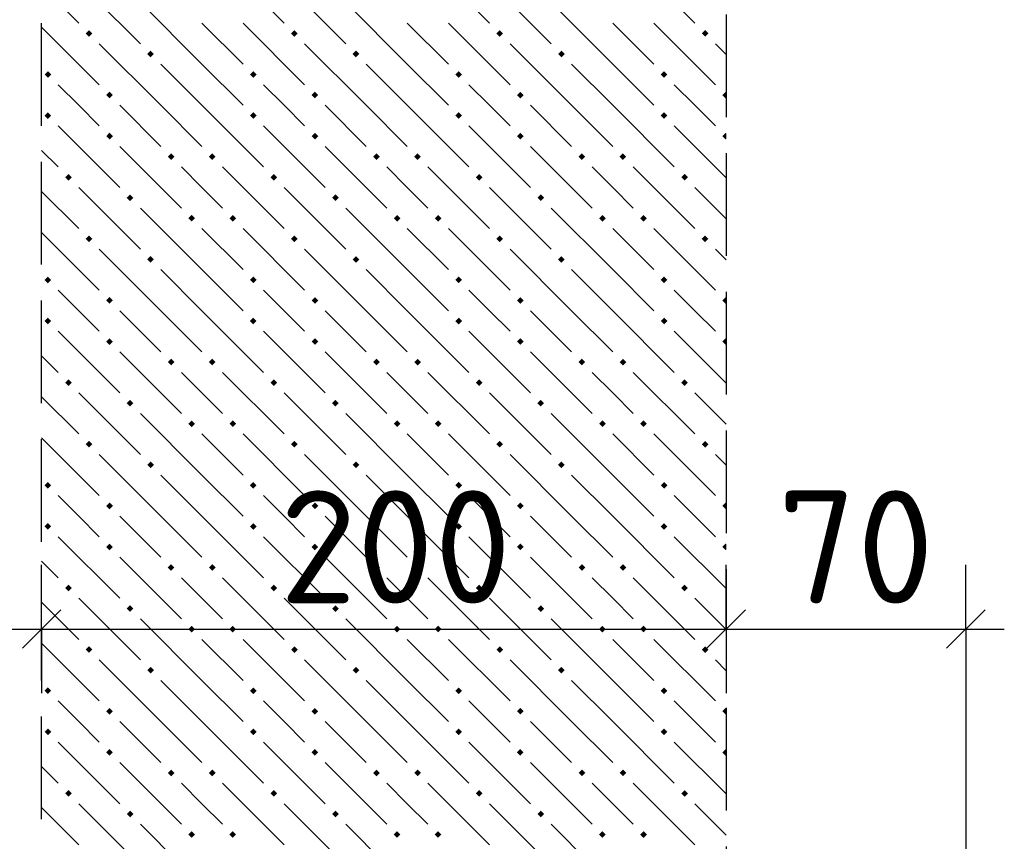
# Model space of a CAD drawing. Header units: millimetres. Extents: x 40580 to 1930067, y -240640 to 81020.
# Tile 362 of 656: x 1109942 to 1111860, y -219282 to -217682. Entities that reach past the tile are written whole.
import ezdxf

# ---------------------------------------------------------------- set-up
doc = ezdxf.new("R2010")
doc.units = ezdxf.units.MM
doc.linetypes.add('______2', pattern=[270, 200, -70])
doc.layers.add('Standard', color=7, linetype='Continuous', lineweight=25)
doc.layers.add('Примечания', color=7, linetype='Continuous', lineweight=13)
doc.layers.add('Стилевая поверхн.', color=7, linetype='Continuous')
doc.styles.add('ISOCPEUR', font='isocpeur.ttf')

msp = doc.modelspace()

# ---------------------------------------------------------------- hatches: boundary and pattern name
at = {"layer": 'Стилевая поверхн.', "linetype": 'Continuous', "lineweight": -3, "transparency": 33554687}
for points in [[(1110070.9, -217708.3), (1110077.4, -217701.8), (1110083.9, -217708.3), (1110077.4, -217714.8)], [(1110470.9, -217708.3), (1110477.4, -217701.8), (1110483.9, -217708.3), (1110477.4, -217714.8)], [(1110870.9, -217708.3), (1110877.4, -217701.8), (1110883.9, -217708.3), (1110877.4, -217714.8)], [(1111270.9, -217708.3), (1111277.4, -217701.8), (1111283.9, -217708.3), (1111277.4, -217714.8)], [(1110190.9, -217748.3), (1110197.4, -217741.8), (1110203.9, -217748.3), (1110197.4, -217754.8)], [(1110590.9, -217748.3), (1110597.4, -217741.8), (1110603.9, -217748.3), (1110597.4, -217754.8)], [(1110990.9, -217748.3), (1110997.4, -217741.8), (1111003.9, -217748.3), (1110997.4, -217754.8)], [(1109990.9, -217788.3), (1109997.4, -217781.8), (1110003.9, -217788.3), (1109997.4, -217794.8)], [(1110390.9, -217788.3), (1110397.4, -217781.8), (1110403.9, -217788.3), (1110397.4, -217794.8)], [(1110790.9, -217788.3), (1110797.4, -217781.8), (1110803.9, -217788.3), (1110797.4, -217794.8)], [(1111190.9, -217788.3), (1111197.4, -217781.8), (1111203.9, -217788.3), (1111197.4, -217794.8)], [(1110110.9, -217828.3), (1110117.4, -217821.8), (1110123.9, -217828.3), (1110117.4, -217834.8)], [(1110510.9, -217828.3), (1110517.4, -217821.8), (1110523.9, -217828.3), (1110517.4, -217834.8)], [(1110910.9, -217828.3), (1110917.4, -217821.8), (1110923.9, -217828.3), (1110917.4, -217834.8)], [(1111310.9, -217828.3), (1111317.4, -217821.8), (1111318.4, -217822.8), (1111318.4, -217833.7), (1111317.4, -217834.8)], [(1109990.9, -217868.3), (1109997.4, -217861.8), (1110003.9, -217868.3), (1109997.4, -217874.8)], [(1110390.9, -217868.3), (1110397.4, -217861.8), (1110403.9, -217868.3), (1110397.4, -217874.8)], [(1110790.9, -217868.3), (1110797.4, -217861.8), (1110803.9, -217868.3), (1110797.4, -217874.8)], [(1111190.9, -217868.3), (1111197.4, -217861.8), (1111203.9, -217868.3), (1111197.4, -217874.8)], [(1110110.9, -217908.3), (1110117.4, -217901.8), (1110123.9, -217908.3), (1110117.4, -217914.8)], [(1110510.9, -217908.3), (1110517.4, -217901.8), (1110523.9, -217908.3), (1110517.4, -217914.8)], [(1110910.9, -217908.3), (1110917.4, -217901.8), (1110923.9, -217908.3), (1110917.4, -217914.8)], [(1111310.9, -217908.3), (1111317.4, -217901.8), (1111318.4, -217902.8), (1111318.4, -217913.7), (1111317.4, -217914.8)], [(1110230.9, -217948.3), (1110237.4, -217941.8), (1110243.9, -217948.3), (1110237.4, -217954.8)], [(1110310.9, -217948.3), (1110317.4, -217941.8), (1110323.9, -217948.3), (1110317.4, -217954.8)], [(1110630.9, -217948.3), (1110637.4, -217941.8), (1110643.9, -217948.3), (1110637.4, -217954.8)], [(1110710.9, -217948.3), (1110717.4, -217941.8), (1110723.9, -217948.3), (1110717.4, -217954.8)], [(1111030.9, -217948.3), (1111037.4, -217941.8), (1111043.9, -217948.3), (1111037.4, -217954.8)], [(1111110.9, -217948.3), (1111117.4, -217941.8), (1111123.9, -217948.3), (1111117.4, -217954.8)], [(1110030.9, -217988.3), (1110037.4, -217981.8), (1110043.9, -217988.3), (1110037.4, -217994.8)], [(1110430.9, -217988.3), (1110437.4, -217981.8), (1110443.9, -217988.3), (1110437.4, -217994.8)], [(1110830.9, -217988.3), (1110837.4, -217981.8), (1110843.9, -217988.3), (1110837.4, -217994.8)], [(1111230.9, -217988.3), (1111237.4, -217981.8), (1111243.9, -217988.3), (1111237.4, -217994.8)], [(1110150.9, -218028.3), (1110157.4, -218021.8), (1110163.9, -218028.3), (1110157.4, -218034.8)], [(1110550.9, -218028.3), (1110557.4, -218021.8), (1110563.9, -218028.3), (1110557.4, -218034.8)], [(1110950.9, -218028.3), (1110957.4, -218021.8), (1110963.9, -218028.3), (1110957.4, -218034.8)], [(1110270.9, -218068.3), (1110277.4, -218061.8), (1110283.9, -218068.3), (1110277.4, -218074.8)], [(1110350.9, -218068.3), (1110357.4, -218061.8), (1110363.9, -218068.3), (1110357.4, -218074.8)], [(1110670.9, -218068.3), (1110677.4, -218061.8), (1110683.9, -218068.3), (1110677.4, -218074.8)], [(1110750.9, -218068.3), (1110757.4, -218061.8), (1110763.9, -218068.3), (1110757.4, -218074.8)], [(1111070.9, -218068.3), (1111077.4, -218061.8), (1111083.9, -218068.3), (1111077.4, -218074.8)], [(1111150.9, -218068.3), (1111157.4, -218061.8), (1111163.9, -218068.3), (1111157.4, -218074.8)], [(1110070.9, -218108.3), (1110077.4, -218101.8), (1110083.9, -218108.3), (1110077.4, -218114.8)], [(1110470.9, -218108.3), (1110477.4, -218101.8), (1110483.9, -218108.3), (1110477.4, -218114.8)], [(1110870.9, -218108.3), (1110877.4, -218101.8), (1110883.9, -218108.3), (1110877.4, -218114.8)], [(1111270.9, -218108.3), (1111277.4, -218101.8), (1111283.9, -218108.3), (1111277.4, -218114.8)], [(1110190.9, -218148.3), (1110197.4, -218141.8), (1110203.9, -218148.3), (1110197.4, -218154.8)], [(1110590.9, -218148.3), (1110597.4, -218141.8), (1110603.9, -218148.3), (1110597.4, -218154.8)], [(1110990.9, -218148.3), (1110997.4, -218141.8), (1111003.9, -218148.3), (1110997.4, -218154.8)], [(1109990.9, -218188.3), (1109997.4, -218181.8), (1110003.9, -218188.3), (1109997.4, -218194.8)], [(1110390.9, -218188.3), (1110397.4, -218181.8), (1110403.9, -218188.3), (1110397.4, -218194.8)], [(1110790.9, -218188.3), (1110797.4, -218181.8), (1110803.9, -218188.3), (1110797.4, -218194.8)], [(1111190.9, -218188.3), (1111197.4, -218181.8), (1111203.9, -218188.3), (1111197.4, -218194.8)], [(1110110.9, -218228.3), (1110117.4, -218221.8), (1110123.9, -218228.3), (1110117.4, -218234.8)], [(1110510.9, -218228.3), (1110517.4, -218221.8), (1110523.9, -218228.3), (1110517.4, -218234.8)], [(1110910.9, -218228.3), (1110917.4, -218221.8), (1110923.9, -218228.3), (1110917.4, -218234.8)], [(1111310.9, -218228.3), (1111317.4, -218221.8), (1111318.4, -218222.8), (1111318.4, -218233.7), (1111317.4, -218234.8)], [(1109990.9, -218268.3), (1109997.4, -218261.8), (1110003.9, -218268.3), (1109997.4, -218274.8)], [(1110390.9, -218268.3), (1110397.4, -218261.8), (1110403.9, -218268.3), (1110397.4, -218274.8)], [(1110790.9, -218268.3), (1110797.4, -218261.8), (1110803.9, -218268.3), (1110797.4, -218274.8)], [(1111190.9, -218268.3), (1111197.4, -218261.8), (1111203.9, -218268.3), (1111197.4, -218274.8)], [(1110110.9, -218308.3), (1110117.4, -218301.8), (1110123.9, -218308.3), (1110117.4, -218314.8)], [(1110510.9, -218308.3), (1110517.4, -218301.8), (1110523.9, -218308.3), (1110517.4, -218314.8)], [(1110910.9, -218308.3), (1110917.4, -218301.8), (1110923.9, -218308.3), (1110917.4, -218314.8)], [(1111310.9, -218308.3), (1111317.4, -218301.8), (1111318.4, -218302.8), (1111318.4, -218313.7), (1111317.4, -218314.8)], [(1110230.9, -218348.3), (1110237.4, -218341.8), (1110243.9, -218348.3), (1110237.4, -218354.8)], [(1110310.9, -218348.3), (1110317.4, -218341.8), (1110323.9, -218348.3), (1110317.4, -218354.8)], [(1110630.9, -218348.3), (1110637.4, -218341.8), (1110643.9, -218348.3), (1110637.4, -218354.8)], [(1110710.9, -218348.3), (1110717.4, -218341.8), (1110723.9, -218348.3), (1110717.4, -218354.8)], [(1111030.9, -218348.3), (1111037.4, -218341.8), (1111043.9, -218348.3), (1111037.4, -218354.8)], [(1111110.9, -218348.3), (1111117.4, -218341.8), (1111123.9, -218348.3), (1111117.4, -218354.8)], [(1110030.9, -218388.3), (1110037.4, -218381.8), (1110043.9, -218388.3), (1110037.4, -218394.8)], [(1110430.9, -218388.3), (1110437.4, -218381.8), (1110443.9, -218388.3), (1110437.4, -218394.8)], [(1110830.9, -218388.3), (1110837.4, -218381.8), (1110843.9, -218388.3), (1110837.4, -218394.8)], [(1111230.9, -218388.3), (1111237.4, -218381.8), (1111243.9, -218388.3), (1111237.4, -218394.8)], [(1110150.9, -218428.3), (1110157.4, -218421.8), (1110163.9, -218428.3), (1110157.4, -218434.8)], [(1110550.9, -218428.3), (1110557.4, -218421.8), (1110563.9, -218428.3), (1110557.4, -218434.8)], [(1110950.9, -218428.3), (1110957.4, -218421.8), (1110963.9, -218428.3), (1110957.4, -218434.8)], [(1110270.9, -218468.3), (1110277.4, -218461.8), (1110283.9, -218468.3), (1110277.4, -218474.8)], [(1110350.9, -218468.3), (1110357.4, -218461.8), (1110363.9, -218468.3), (1110357.4, -218474.8)], [(1110670.9, -218468.3), (1110677.4, -218461.8), (1110683.9, -218468.3), (1110677.4, -218474.8)], [(1110750.9, -218468.3), (1110757.4, -218461.8), (1110763.9, -218468.3), (1110757.4, -218474.8)], [(1111070.9, -218468.3), (1111077.4, -218461.8), (1111083.9, -218468.3), (1111077.4, -218474.8)], [(1111150.9, -218468.3), (1111157.4, -218461.8), (1111163.9, -218468.3), (1111157.4, -218474.8)], [(1110070.9, -218508.3), (1110077.4, -218501.8), (1110083.9, -218508.3), (1110077.4, -218514.8)], [(1110470.9, -218508.3), (1110477.4, -218501.8), (1110483.9, -218508.3), (1110477.4, -218514.8)], [(1110870.9, -218508.3), (1110877.4, -218501.8), (1110883.9, -218508.3), (1110877.4, -218514.8)], [(1111270.9, -218508.3), (1111277.4, -218501.8), (1111283.9, -218508.3), (1111277.4, -218514.8)], [(1110190.9, -218548.3), (1110197.4, -218541.8), (1110203.9, -218548.3), (1110197.4, -218554.8)], [(1110590.9, -218548.3), (1110597.4, -218541.8), (1110603.9, -218548.3), (1110597.4, -218554.8)], [(1110990.9, -218548.3), (1110997.4, -218541.8), (1111003.9, -218548.3), (1110997.4, -218554.8)], [(1109990.9, -218588.3), (1109997.4, -218581.8), (1110003.9, -218588.3), (1109997.4, -218594.8)], [(1110390.9, -218588.3), (1110397.4, -218581.8), (1110403.9, -218588.3), (1110397.4, -218594.8)], [(1110790.9, -218588.3), (1110797.4, -218581.8), (1110803.9, -218588.3), (1110797.4, -218594.8)], [(1111190.9, -218588.3), (1111197.4, -218581.8), (1111203.9, -218588.3), (1111197.4, -218594.8)], [(1110110.9, -218628.3), (1110117.4, -218621.8), (1110123.9, -218628.3), (1110117.4, -218634.8)], [(1110510.9, -218628.3), (1110517.4, -218621.8), (1110523.9, -218628.3), (1110517.4, -218634.8)], [(1110910.9, -218628.3), (1110917.4, -218621.8), (1110923.9, -218628.3), (1110917.4, -218634.8)], [(1111310.9, -218628.3), (1111317.4, -218621.8), (1111318.4, -218622.8), (1111318.4, -218633.7), (1111317.4, -218634.8)], [(1109990.9, -218668.3), (1109997.4, -218661.8), (1110003.9, -218668.3), (1109997.4, -218674.8)], [(1110390.9, -218668.3), (1110397.4, -218661.8), (1110403.9, -218668.3), (1110397.4, -218674.8)], [(1110790.9, -218668.3), (1110797.4, -218661.8), (1110803.9, -218668.3), (1110797.4, -218674.8)], [(1111190.9, -218668.3), (1111197.4, -218661.8), (1111203.9, -218668.3), (1111197.4, -218674.8)], [(1110110.9, -218708.3), (1110117.4, -218701.8), (1110123.9, -218708.3), (1110117.4, -218714.8)], [(1110510.9, -218708.3), (1110517.4, -218701.8), (1110523.9, -218708.3), (1110517.4, -218714.8)], [(1110910.9, -218708.3), (1110917.4, -218701.8), (1110923.9, -218708.3), (1110917.4, -218714.8)], [(1111310.9, -218708.3), (1111317.4, -218701.8), (1111318.4, -218702.8), (1111318.4, -218713.7), (1111317.4, -218714.8)], [(1110230.9, -218748.3), (1110237.4, -218741.8), (1110243.9, -218748.3), (1110237.4, -218754.8)], [(1110310.9, -218748.3), (1110317.4, -218741.8), (1110323.9, -218748.3), (1110317.4, -218754.8)], [(1110630.9, -218748.3), (1110637.4, -218741.8), (1110643.9, -218748.3), (1110637.4, -218754.8)], [(1110710.9, -218748.3), (1110717.4, -218741.8), (1110723.9, -218748.3), (1110717.4, -218754.8)], [(1111030.9, -218748.3), (1111037.4, -218741.8), (1111043.9, -218748.3), (1111037.4, -218754.8)], [(1111110.9, -218748.3), (1111117.4, -218741.8), (1111123.9, -218748.3), (1111117.4, -218754.8)], [(1110030.9, -218788.3), (1110037.4, -218781.8), (1110043.9, -218788.3), (1110037.4, -218794.8)], [(1110430.9, -218788.3), (1110437.4, -218781.8), (1110443.9, -218788.3), (1110437.4, -218794.8)], [(1110830.9, -218788.3), (1110837.4, -218781.8), (1110843.9, -218788.3), (1110837.4, -218794.8)], [(1111230.9, -218788.3), (1111237.4, -218781.8), (1111243.9, -218788.3), (1111237.4, -218794.8)], [(1110150.9, -218828.3), (1110157.4, -218821.8), (1110163.9, -218828.3), (1110157.4, -218834.8)], [(1110550.9, -218828.3), (1110557.4, -218821.8), (1110563.9, -218828.3), (1110557.4, -218834.8)], [(1110950.9, -218828.3), (1110957.4, -218821.8), (1110963.9, -218828.3), (1110957.4, -218834.8)], [(1110270.9, -218868.3), (1110277.4, -218861.8), (1110283.9, -218868.3), (1110277.4, -218874.8)], [(1110350.9, -218868.3), (1110357.4, -218861.8), (1110363.9, -218868.3), (1110357.4, -218874.8)], [(1110670.9, -218868.3), (1110677.4, -218861.8), (1110683.9, -218868.3), (1110677.4, -218874.8)], [(1110750.9, -218868.3), (1110757.4, -218861.8), (1110763.9, -218868.3), (1110757.4, -218874.8)], [(1111070.9, -218868.3), (1111077.4, -218861.8), (1111083.9, -218868.3), (1111077.4, -218874.8)], [(1111150.9, -218868.3), (1111157.4, -218861.8), (1111163.9, -218868.3), (1111157.4, -218874.8)], [(1110070.9, -218908.3), (1110077.4, -218901.8), (1110083.9, -218908.3), (1110077.4, -218914.8)], [(1110470.9, -218908.3), (1110477.4, -218901.8), (1110483.9, -218908.3), (1110477.4, -218914.8)], [(1110870.9, -218908.3), (1110877.4, -218901.8), (1110883.9, -218908.3), (1110877.4, -218914.8)], [(1111270.9, -218908.3), (1111277.4, -218901.8), (1111283.9, -218908.3), (1111277.4, -218914.8)], [(1110190.9, -218948.3), (1110197.4, -218941.8), (1110203.9, -218948.3), (1110197.4, -218954.8)], [(1110590.9, -218948.3), (1110597.4, -218941.8), (1110603.9, -218948.3), (1110597.4, -218954.8)], [(1110990.9, -218948.3), (1110997.4, -218941.8), (1111003.9, -218948.3), (1110997.4, -218954.8)], [(1109990.9, -218988.3), (1109997.4, -218981.8), (1110003.9, -218988.3), (1109997.4, -218994.8)], [(1110390.9, -218988.3), (1110397.4, -218981.8), (1110403.9, -218988.3), (1110397.4, -218994.8)], [(1110790.9, -218988.3), (1110797.4, -218981.8), (1110803.9, -218988.3), (1110797.4, -218994.8)], [(1111190.9, -218988.3), (1111197.4, -218981.8), (1111203.9, -218988.3), (1111197.4, -218994.8)], [(1110110.9, -219028.3), (1110117.4, -219021.8), (1110123.9, -219028.3), (1110117.4, -219034.8)], [(1110510.9, -219028.3), (1110517.4, -219021.8), (1110523.9, -219028.3), (1110517.4, -219034.8)], [(1110910.9, -219028.3), (1110917.4, -219021.8), (1110923.9, -219028.3), (1110917.4, -219034.8)], [(1111310.9, -219028.3), (1111317.4, -219021.8), (1111318.4, -219022.8), (1111318.4, -219033.7), (1111317.4, -219034.8)], [(1109990.9, -219068.3), (1109997.4, -219061.8), (1110003.9, -219068.3), (1109997.4, -219074.8)], [(1110390.9, -219068.3), (1110397.4, -219061.8), (1110403.9, -219068.3), (1110397.4, -219074.8)], [(1110790.9, -219068.3), (1110797.4, -219061.8), (1110803.9, -219068.3), (1110797.4, -219074.8)], [(1111190.9, -219068.3), (1111197.4, -219061.8), (1111203.9, -219068.3), (1111197.4, -219074.8)], [(1110110.9, -219108.3), (1110117.4, -219101.8), (1110123.9, -219108.3), (1110117.4, -219114.8)], [(1110510.9, -219108.3), (1110517.4, -219101.8), (1110523.9, -219108.3), (1110517.4, -219114.8)], [(1110910.9, -219108.3), (1110917.4, -219101.8), (1110923.9, -219108.3), (1110917.4, -219114.8)], [(1111310.9, -219108.3), (1111317.4, -219101.8), (1111318.4, -219102.8), (1111318.4, -219113.7), (1111317.4, -219114.8)], [(1110230.9, -219148.3), (1110237.4, -219141.8), (1110243.9, -219148.3), (1110237.4, -219154.8)], [(1110310.9, -219148.3), (1110317.4, -219141.8), (1110323.9, -219148.3), (1110317.4, -219154.8)], [(1110630.9, -219148.3), (1110637.4, -219141.8), (1110643.9, -219148.3), (1110637.4, -219154.8)], [(1110710.9, -219148.3), (1110717.4, -219141.8), (1110723.9, -219148.3), (1110717.4, -219154.8)], [(1111030.9, -219148.3), (1111037.4, -219141.8), (1111043.9, -219148.3), (1111037.4, -219154.8)], [(1111110.9, -219148.3), (1111117.4, -219141.8), (1111123.9, -219148.3), (1111117.4, -219154.8)], [(1110030.9, -219188.3), (1110037.4, -219181.8), (1110043.9, -219188.3), (1110037.4, -219194.8)], [(1110430.9, -219188.3), (1110437.4, -219181.8), (1110443.9, -219188.3), (1110437.4, -219194.8)], [(1110830.9, -219188.3), (1110837.4, -219181.8), (1110843.9, -219188.3), (1110837.4, -219194.8)], [(1111230.9, -219188.3), (1111237.4, -219181.8), (1111243.9, -219188.3), (1111237.4, -219194.8)], [(1110150.9, -219228.3), (1110157.4, -219221.8), (1110163.9, -219228.3), (1110157.4, -219234.8)], [(1110550.9, -219228.3), (1110557.4, -219221.8), (1110563.9, -219228.3), (1110557.4, -219234.8)], [(1110950.9, -219228.3), (1110957.4, -219221.8), (1110963.9, -219228.3), (1110957.4, -219234.8)], [(1110270.9, -219268.3), (1110277.4, -219261.8), (1110283.9, -219268.3), (1110277.4, -219274.8)], [(1110350.9, -219268.3), (1110357.4, -219261.8), (1110363.9, -219268.3), (1110357.4, -219274.8)], [(1110670.9, -219268.3), (1110677.4, -219261.8), (1110683.9, -219268.3), (1110677.4, -219274.8)], [(1110750.9, -219268.3), (1110757.4, -219261.8), (1110763.9, -219268.3), (1110757.4, -219274.8)], [(1111070.9, -219268.3), (1111077.4, -219261.8), (1111083.9, -219268.3), (1111077.4, -219274.8)], [(1111150.9, -219268.3), (1111157.4, -219261.8), (1111163.9, -219268.3), (1111157.4, -219274.8)]]:
    msp.add_hatch(color=7, dxfattribs=at).paths.add_polyline_path(points, flags=16)

# ---------------------------------------------------------------- linework, layer by layer
at = {"layer": 'Standard', "color": 251, "linetype": 'Continuous', "lineweight": -3, "true_color": 0x656565, "transparency": 33554687}
for p, q in [((1109985.1, -218868.2), (1109985.1, -218743.2)), ((1111318.4, -218868.2), (1111318.4, -218743.2)), ((1111785.1, -218868.2), (1111785.1, -218743.2)), ((1109985.1, -218868.2), (1109985.1, -218993.2)), ((1109985.1, -218868.2), (1109985.1, -218868.2)), ((1111318.4, -218868.2), (1111318.4, -218993.2)), ((1111318.4, -218868.2), (1111318.4, -218868.2)), ((1111785.1, -218868.2), (1111785.1, -218993.2)), ((1111785.1, -218868.2), (1111785.1, -219701.5))]:
    msp.add_line(p, q, dxfattribs=at)
at = {"layer": 'Standard', "color": 7, "linetype": 'Continuous', "lineweight": 25, "transparency": 33554687}
for p, q in [((1109947.6, -218905.7), (1110022.6, -218830.7)), ((1111280.9, -218905.7), (1111355.9, -218830.7)), ((1111747.6, -218905.7), (1111822.6, -218830.7))]:
    msp.add_line(p, q, dxfattribs=at)
at = {"layer": 'Standard', "color": 7, "linetype": 'Continuous', "lineweight": -3, "transparency": 33554687}
for p, q in [((1109518.4, -218868.2), (1109985.1, -218868.2)), ((1109985.1, -218868.2), (1111318.4, -218868.2)), ((1111318.4, -218868.2), (1111785.1, -218868.2)), ((1111785.1, -218868.2), (1111860.1, -218868.2))]:
    msp.add_line(p, q, dxfattribs=at)
at = {"layer": 'Примечания', "color": 253, "linetype": '______2', "lineweight": -3, "true_color": 0xababab, "transparency": 33554687}
for p, q in [((1109985.1, -221668.2), (1109985.1, -212001.5)), ((1111318.4, -212001.5), (1111318.4, -221668.2))]:
    msp.add_line(p, q, dxfattribs=at)
at = {"layer": 'Стилевая поверхн.', "color": 9, "linetype": 'Continuous', "lineweight": -3, "true_color": 0xc7c7c7, "transparency": 33554687}
for p, q in [((1110337.4, -217568.3), (1110457.4, -217688.3)), ((1110737.4, -217568.3), (1110857.4, -217688.3)), ((1111137.4, -217568.3), (1111257.4, -217688.3)), ((1109985.1, -217616), (1110057.4, -217688.3)), ((1110057.4, -217608.3), (1110177.4, -217728.3)), ((1110457.4, -217608.3), (1110577.4, -217728.3)), ((1110857.4, -217608.3), (1110977.4, -217728.3)), ((1110297.4, -217768.3), (1110177.4, -217648.3)), ((1110697.4, -217768.3), (1110577.4, -217648.3)), ((1111097.4, -217768.3), (1110977.4, -217648.3)), ((1110297.4, -217688.3), (1110377.4, -217768.3)), ((1110377.4, -217688.3), (1110497.4, -217808.3)), ((1110697.4, -217688.3), (1110777.4, -217768.3)), ((1110777.4, -217688.3), (1110897.4, -217808.3)), ((1111097.4, -217688.3), (1111177.4, -217768.3)), ((1111177.4, -217688.3), (1111297.4, -217808.3)), ((1109985.1, -217696), (1110097.4, -217808.3)), ((1110217.4, -217848.3), (1110097.4, -217728.3)), ((1110617.4, -217848.3), (1110497.4, -217728.3)), ((1111017.4, -217848.3), (1110897.4, -217728.3)), ((1111318.4, -217749.3), (1111297.4, -217728.3)), ((1110217.4, -217768.3), (1110297.4, -217848.3)), ((1110297.4, -217768.3), (1110377.4, -217848.3)), ((1110617.4, -217768.3), (1110697.4, -217848.3)), ((1110697.4, -217768.3), (1110777.4, -217848.3)), ((1111017.4, -217768.3), (1111097.4, -217848.3)), ((1111097.4, -217768.3), (1111177.4, -217848.3)), ((1110057.4, -217848.3), (1110017.4, -217808.3)), ((1110457.4, -217848.3), (1110417.4, -217808.3)), ((1110857.4, -217848.3), (1110817.4, -217808.3)), ((1111257.4, -217848.3), (1111217.4, -217808.3)), ((1110097.4, -217888.3), (1110057.4, -217848.3)), ((1110137.4, -217848.3), (1110217.4, -217928.3)), ((1110217.4, -217848.3), (1110297.4, -217928.3)), ((1110297.4, -217848.3), (1110417.4, -217968.3)), ((1110497.4, -217888.3), (1110457.4, -217848.3)), ((1110537.4, -217848.3), (1110617.4, -217928.3)), ((1110617.4, -217848.3), (1110697.4, -217928.3)), ((1110697.4, -217848.3), (1110817.4, -217968.3)), ((1110897.4, -217888.3), (1110857.4, -217848.3)), ((1110937.4, -217848.3), (1111017.4, -217928.3)), ((1111017.4, -217848.3), (1111097.4, -217928.3)), ((1111097.4, -217848.3), (1111217.4, -217968.3)), ((1111297.4, -217888.3), (1111257.4, -217848.3)), ((1110017.4, -217888.3), (1110137.4, -218008.3)), ((1110417.4, -217888.3), (1110537.4, -218008.3)), ((1110817.4, -217888.3), (1110937.4, -218008.3)), ((1111217.4, -217888.3), (1111318.4, -217989.3)), ((1109985.1, -217936), (1110017.4, -217968.3)), ((1110137.4, -217928.3), (1110257.4, -218048.3)), ((1110537.4, -217928.3), (1110657.4, -218048.3)), ((1110937.4, -217928.3), (1111057.4, -218048.3)), ((1110297.4, -218008.3), (1110257.4, -217968.3)), ((1110337.4, -217968.3), (1110457.4, -218088.3)), ((1110697.4, -218008.3), (1110657.4, -217968.3)), ((1110737.4, -217968.3), (1110857.4, -218088.3)), ((1111097.4, -218008.3), (1111057.4, -217968.3)), ((1111137.4, -217968.3), (1111257.4, -218088.3)), ((1109985.1, -218016), (1110057.4, -218088.3)), ((1110057.4, -218008.3), (1110177.4, -218128.3)), ((1110337.4, -218048.3), (1110297.4, -218008.3)), ((1110457.4, -218008.3), (1110577.4, -218128.3)), ((1110737.4, -218048.3), (1110697.4, -218008.3)), ((1110857.4, -218008.3), (1110977.4, -218128.3)), ((1111137.4, -218048.3), (1111097.4, -218008.3)), ((1111257.4, -218008.3), (1111318.4, -218069.3)), ((1110297.4, -218168.3), (1110177.4, -218048.3)), ((1110697.4, -218168.3), (1110577.4, -218048.3)), ((1111097.4, -218168.3), (1110977.4, -218048.3)), ((1109985.1, -218096), (1110097.4, -218208.3)), ((1110297.4, -218088.3), (1110377.4, -218168.3)), ((1110377.4, -218088.3), (1110497.4, -218208.3)), ((1110697.4, -218088.3), (1110777.4, -218168.3)), ((1110777.4, -218088.3), (1110897.4, -218208.3)), ((1111097.4, -218088.3), (1111177.4, -218168.3)), ((1111177.4, -218088.3), (1111297.4, -218208.3)), ((1110217.4, -218248.3), (1110097.4, -218128.3)), ((1110617.4, -218248.3), (1110497.4, -218128.3)), ((1111017.4, -218248.3), (1110897.4, -218128.3)), ((1111318.4, -218149.3), (1111297.4, -218128.3)), ((1110217.4, -218168.3), (1110297.4, -218248.3)), ((1110297.4, -218168.3), (1110377.4, -218248.3)), ((1110617.4, -218168.3), (1110697.4, -218248.3)), ((1110697.4, -218168.3), (1110777.4, -218248.3)), ((1111017.4, -218168.3), (1111097.4, -218248.3)), ((1111097.4, -218168.3), (1111177.4, -218248.3)), ((1110057.4, -218248.3), (1110017.4, -218208.3)), ((1110457.4, -218248.3), (1110417.4, -218208.3)), ((1110857.4, -218248.3), (1110817.4, -218208.3)), ((1111257.4, -218248.3), (1111217.4, -218208.3)), ((1110097.4, -218288.3), (1110057.4, -218248.3)), ((1110137.4, -218248.3), (1110217.4, -218328.3)), ((1110217.4, -218248.3), (1110297.4, -218328.3)), ((1110297.4, -218248.3), (1110417.4, -218368.3)), ((1110497.4, -218288.3), (1110457.4, -218248.3)), ((1110537.4, -218248.3), (1110617.4, -218328.3)), ((1110617.4, -218248.3), (1110697.4, -218328.3)), ((1110697.4, -218248.3), (1110817.4, -218368.3)), ((1110897.4, -218288.3), (1110857.4, -218248.3)), ((1110937.4, -218248.3), (1111017.4, -218328.3)), ((1111017.4, -218248.3), (1111097.4, -218328.3)), ((1111097.4, -218248.3), (1111217.4, -218368.3)), ((1111297.4, -218288.3), (1111257.4, -218248.3)), ((1110017.4, -218288.3), (1110137.4, -218408.3)), ((1110417.4, -218288.3), (1110537.4, -218408.3)), ((1110817.4, -218288.3), (1110937.4, -218408.3)), ((1111217.4, -218288.3), (1111318.4, -218389.3)), ((1109985.1, -218336), (1110017.4, -218368.3)), ((1110137.4, -218328.3), (1110257.4, -218448.3)), ((1110537.4, -218328.3), (1110657.4, -218448.3)), ((1110937.4, -218328.3), (1111057.4, -218448.3)), ((1110297.4, -218408.3), (1110257.4, -218368.3)), ((1110337.4, -218368.3), (1110457.4, -218488.3)), ((1110697.4, -218408.3), (1110657.4, -218368.3)), ((1110737.4, -218368.3), (1110857.4, -218488.3)), ((1111097.4, -218408.3), (1111057.4, -218368.3)), ((1111137.4, -218368.3), (1111257.4, -218488.3)), ((1109985.1, -218416), (1110057.4, -218488.3)), ((1110057.4, -218408.3), (1110177.4, -218528.3)), ((1110337.4, -218448.3), (1110297.4, -218408.3)), ((1110457.4, -218408.3), (1110577.4, -218528.3)), ((1110737.4, -218448.3), (1110697.4, -218408.3)), ((1110857.4, -218408.3), (1110977.4, -218528.3)), ((1111137.4, -218448.3), (1111097.4, -218408.3)), ((1111257.4, -218408.3), (1111318.4, -218469.3)), ((1110297.4, -218568.3), (1110177.4, -218448.3)), ((1110697.4, -218568.3), (1110577.4, -218448.3)), ((1111097.4, -218568.3), (1110977.4, -218448.3)), ((1109985.1, -218496), (1110097.4, -218608.3)), ((1110297.4, -218488.3), (1110377.4, -218568.3)), ((1110377.4, -218488.3), (1110497.4, -218608.3)), ((1110697.4, -218488.3), (1110777.4, -218568.3)), ((1110777.4, -218488.3), (1110897.4, -218608.3)), ((1111097.4, -218488.3), (1111177.4, -218568.3)), ((1111177.4, -218488.3), (1111297.4, -218608.3)), ((1110217.4, -218648.3), (1110097.4, -218528.3)), ((1110617.4, -218648.3), (1110497.4, -218528.3)), ((1111017.4, -218648.3), (1110897.4, -218528.3)), ((1111318.4, -218549.3), (1111297.4, -218528.3)), ((1110217.4, -218568.3), (1110297.4, -218648.3)), ((1110297.4, -218568.3), (1110377.4, -218648.3)), ((1110617.4, -218568.3), (1110697.4, -218648.3)), ((1110697.4, -218568.3), (1110777.4, -218648.3)), ((1111017.4, -218568.3), (1111097.4, -218648.3)), ((1111097.4, -218568.3), (1111177.4, -218648.3)), ((1110057.4, -218648.3), (1110017.4, -218608.3)), ((1110457.4, -218648.3), (1110417.4, -218608.3)), ((1110857.4, -218648.3), (1110817.4, -218608.3)), ((1111257.4, -218648.3), (1111217.4, -218608.3)), ((1110097.4, -218688.3), (1110057.4, -218648.3)), ((1110137.4, -218648.3), (1110217.4, -218728.3)), ((1110217.4, -218648.3), (1110297.4, -218728.3)), ((1110297.4, -218648.3), (1110417.4, -218768.3)), ((1110497.4, -218688.3), (1110457.4, -218648.3)), ((1110537.4, -218648.3), (1110617.4, -218728.3)), ((1110617.4, -218648.3), (1110697.4, -218728.3)), ((1110697.4, -218648.3), (1110817.4, -218768.3)), ((1110897.4, -218688.3), (1110857.4, -218648.3)), ((1110937.4, -218648.3), (1111017.4, -218728.3)), ((1111017.4, -218648.3), (1111097.4, -218728.3)), ((1111097.4, -218648.3), (1111217.4, -218768.3)), ((1111297.4, -218688.3), (1111257.4, -218648.3)), ((1110017.4, -218688.3), (1110137.4, -218808.3)), ((1110417.4, -218688.3), (1110537.4, -218808.3)), ((1110817.4, -218688.3), (1110937.4, -218808.3)), ((1111217.4, -218688.3), (1111318.4, -218789.3)), ((1110137.4, -218728.3), (1110257.4, -218848.3)), ((1110537.4, -218728.3), (1110657.4, -218848.3)), ((1110937.4, -218728.3), (1111057.4, -218848.3)), ((1109985.1, -218736), (1110017.4, -218768.3)), ((1110297.4, -218808.3), (1110257.4, -218768.3)), ((1110337.4, -218768.3), (1110457.4, -218888.3)), ((1110697.4, -218808.3), (1110657.4, -218768.3)), ((1110737.4, -218768.3), (1110857.4, -218888.3)), ((1111097.4, -218808.3), (1111057.4, -218768.3)), ((1111137.4, -218768.3), (1111257.4, -218888.3)), ((1109985.1, -218816), (1110057.4, -218888.3)), ((1110057.4, -218808.3), (1110177.4, -218928.3)), ((1110337.4, -218848.3), (1110297.4, -218808.3)), ((1110457.4, -218808.3), (1110577.4, -218928.3)), ((1110737.4, -218848.3), (1110697.4, -218808.3)), ((1110857.4, -218808.3), (1110977.4, -218928.3)), ((1111137.4, -218848.3), (1111097.4, -218808.3)), ((1111257.4, -218808.3), (1111318.4, -218869.3)), ((1110297.4, -218968.3), (1110177.4, -218848.3)), ((1110697.4, -218968.3), (1110577.4, -218848.3)), ((1111097.4, -218968.3), (1110977.4, -218848.3)), ((1109985.1, -218896), (1110097.4, -219008.3)), ((1110297.4, -218888.3), (1110377.4, -218968.3)), ((1110377.4, -218888.3), (1110497.4, -219008.3)), ((1110697.4, -218888.3), (1110777.4, -218968.3)), ((1110777.4, -218888.3), (1110897.4, -219008.3)), ((1111097.4, -218888.3), (1111177.4, -218968.3)), ((1111177.4, -218888.3), (1111297.4, -219008.3)), ((1110217.4, -219048.3), (1110097.4, -218928.3)), ((1110617.4, -219048.3), (1110497.4, -218928.3)), ((1111017.4, -219048.3), (1110897.4, -218928.3)), ((1111318.4, -218949.3), (1111297.4, -218928.3)), ((1110217.4, -218968.3), (1110297.4, -219048.3)), ((1110297.4, -218968.3), (1110377.4, -219048.3)), ((1110617.4, -218968.3), (1110697.4, -219048.3)), ((1110697.4, -218968.3), (1110777.4, -219048.3)), ((1111017.4, -218968.3), (1111097.4, -219048.3)), ((1111097.4, -218968.3), (1111177.4, -219048.3)), ((1110057.4, -219048.3), (1110017.4, -219008.3)), ((1110457.4, -219048.3), (1110417.4, -219008.3)), ((1110857.4, -219048.3), (1110817.4, -219008.3)), ((1111257.4, -219048.3), (1111217.4, -219008.3)), ((1110097.4, -219088.3), (1110057.4, -219048.3)), ((1110137.4, -219048.3), (1110217.4, -219128.3)), ((1110217.4, -219048.3), (1110297.4, -219128.3)), ((1110297.4, -219048.3), (1110417.4, -219168.3)), ((1110497.4, -219088.3), (1110457.4, -219048.3)), ((1110537.4, -219048.3), (1110617.4, -219128.3)), ((1110617.4, -219048.3), (1110697.4, -219128.3)), ((1110697.4, -219048.3), (1110817.4, -219168.3)), ((1110897.4, -219088.3), (1110857.4, -219048.3)), ((1110937.4, -219048.3), (1111017.4, -219128.3)), ((1111017.4, -219048.3), (1111097.4, -219128.3)), ((1111097.4, -219048.3), (1111217.4, -219168.3)), ((1111297.4, -219088.3), (1111257.4, -219048.3)), ((1110017.4, -219088.3), (1110137.4, -219208.3)), ((1110417.4, -219088.3), (1110537.4, -219208.3)), ((1110817.4, -219088.3), (1110937.4, -219208.3)), ((1111217.4, -219088.3), (1111318.4, -219189.3)), ((1110137.4, -219128.3), (1110257.4, -219248.3)), ((1110537.4, -219128.3), (1110657.4, -219248.3)), ((1110937.4, -219128.3), (1111057.4, -219248.3)), ((1109985.1, -219136), (1110017.4, -219168.3)), ((1110297.4, -219208.3), (1110257.4, -219168.3)), ((1110337.4, -219168.3), (1110457.4, -219288.3)), ((1110697.4, -219208.3), (1110657.4, -219168.3)), ((1110737.4, -219168.3), (1110857.4, -219288.3)), ((1111097.4, -219208.3), (1111057.4, -219168.3)), ((1111137.4, -219168.3), (1111257.4, -219288.3)), ((1110057.4, -219208.3), (1110177.4, -219328.3)), ((1110337.4, -219248.3), (1110297.4, -219208.3)), ((1110457.4, -219208.3), (1110577.4, -219328.3)), ((1110737.4, -219248.3), (1110697.4, -219208.3)), ((1110857.4, -219208.3), (1110977.4, -219328.3)), ((1111137.4, -219248.3), (1111097.4, -219208.3)), ((1111257.4, -219208.3), (1111318.4, -219269.3)), ((1109985.1, -219216), (1110057.4, -219288.3)), ((1110297.4, -219368.3), (1110177.4, -219248.3)), ((1110697.4, -219368.3), (1110577.4, -219248.3)), ((1111097.4, -219368.3), (1110977.4, -219248.3))]:
    msp.add_line(p, q, dxfattribs=at)

# ---------------------------------------------------------------- texts
at = {"layer": 'Standard', "color": 7, "linetype": 'Continuous', "lineweight": 25, "transparency": 33554687, "char_height": 220, "attachment_point": 7, "style": 'ISOCPEUR'}
for s, insert, width in [('200', (1110448.5, -218818.2), 531.96), ('70', (1111418.8, -218818.2), 391.305)]:
    msp.add_mtext(s, dxfattribs=dict(at, insert=insert, width=width))

doc.saveas('drawing.dxf')
